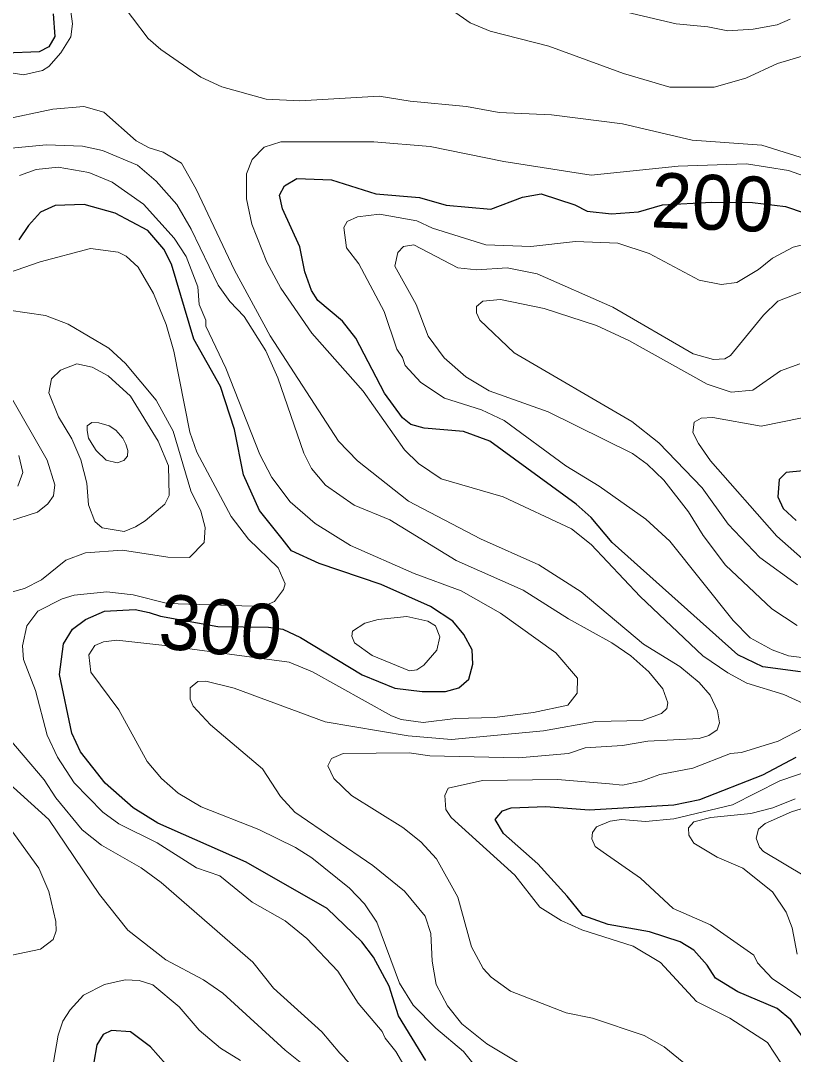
# Model space of a CAD drawing. Extents: x 673.6 to 698.9, y 7012 to 7040.1.
# Drawn here: x 681.197 to 682.325, y 7021.193 to 7022.701 of the extents above; entities that cross this region are included whole.
import ezdxf
from ezdxf.enums import TextEntityAlignment as Align

# ---------------------------------------------------------------- set-up
doc = ezdxf.new("R2010")
doc.units = 0
doc.header["$LTSCALE"] = 0.032
doc.layers.add('1', color=7, linetype='Continuous', lineweight=25)
doc.layers.add('2', color=7, linetype='Continuous', lineweight=13)
doc.layers.add('61', color=7, linetype='Continuous')

msp = doc.modelspace()

# ---------------------------------------------------------------- linework, layer by layer
at = {"layer": '1'}
for points in [[(681.2441, 7022.7111), (681.2467, 7022.6779), (681.238, 7022.663), (681.2237, 7022.6554), (681.1746, 7022.6535), (681.1502, 7022.6596), (681.0665, 7022.6929), (680.9489, 7022.7157)], [(681.8816, 7022.0876), (681.8434, 7022.1018), (681.786, 7022.1063), (681.7663, 7022.112), (681.7541, 7022.1214), (681.7278, 7022.1573), (681.6862, 7022.2377), (681.6667, 7022.2628), (681.6306, 7022.2925), (681.6215, 7022.3075), (681.6117, 7022.3343), (681.6042, 7022.3709), (681.5789, 7022.4265), (681.5749, 7022.4465), (681.582, 7022.46), (681.5999, 7022.4705), (681.6504, 7022.4689), (681.7155, 7022.4483), (681.7793, 7022.4428), (681.818, 7022.432), (681.8832, 7022.4259), (681.9297, 7022.4436), (681.9567, 7022.4485), (682.0058, 7022.4323), (682.0242, 7022.4232), (682.0593, 7022.419), (682.0989, 7022.4222), (682.134, 7022.4323), (682.2053, 7022.4361), (682.2652, 7022.4356), (682.3134, 7022.4301), (682.5329, 7022.3555)], [(681.4008, 7021.8322), (681.4847, 7021.8169), (681.5588, 7021.8159), (681.5796, 7021.813), (681.6055, 7021.8009), (681.6956, 7021.7464), (681.7431, 7021.7272), (681.7831, 7021.7223), (681.8171, 7021.7224), (681.8367, 7021.7277), (681.8514, 7021.7402), (681.8572, 7021.7621), (681.8558, 7021.7829), (681.844, 7021.8054), (681.8277, 7021.8248), (681.7954, 7021.8464), (681.723, 7021.8782), (681.6324, 7021.9091), (681.5924, 7021.9273), (681.5785, 7021.9451), (681.5454, 7021.9864), (681.5222, 7022.0385), (681.5088, 7022.1046), (681.4887, 7022.1672), (681.4496, 7022.2361), (681.4171, 7022.3455), (681.406, 7022.3675), (681.3826, 7022.3948), (681.3348, 7022.4202), (681.2895, 7022.4329), (681.2472, 7022.4314), (681.2257, 7022.4216), (681.208, 7022.4022), (681.1942, 7022.3812)], [(682.2806, 7021.7584), (682.2441, 7021.7758), (682.0607, 7021.9395), (682.0297, 7021.9762), (682.008, 7021.9956), (681.8816, 7022.0876)], [(682.3393, 7022.0442), (682.3144, 7022.0417), (682.3044, 7022.0315), (682.3022, 7022.0062), (682.3102, 7021.9891), (682.3292, 7021.9719)], [(681.7886, 7021.1836), (681.7485, 7021.2488), (681.7349, 7021.2924), (681.7121, 7021.3348), (681.6948, 7021.3572), (681.6445, 7021.4058), (681.5259, 7021.4733), (681.3972, 7021.5301), (681.3611, 7021.5524), (681.3202, 7021.5887), (681.2842, 7021.6344), (681.2712, 7021.6614), (681.2534, 7021.7472), (681.2591, 7021.7916), (681.2724, 7021.8133), (681.2916, 7021.8275), (681.3191, 7021.8396), (681.364, 7021.8421), (681.3843, 7021.8373), (681.4008, 7021.8322)], [(682.3356, 7021.7511), (682.2806, 7021.7584)], [(682.3375, 7021.2197), (682.3216, 7021.243), (682.3016, 7021.2597), (682.244, 7021.2839), (682.2112, 7021.304), (682.1992, 7021.3228), (682.1799, 7021.345), (682.1596, 7021.3569), (682.1151, 7021.3718), (682.0548, 7021.3822), (682.0176, 7021.3956), (681.9946, 7021.4238), (681.9517, 7021.4708), (681.902, 7021.5148), (681.8898, 7021.5353), (681.9004, 7021.548), (681.9129, 7021.5527), (681.9634, 7021.5545), (682.0267, 7021.5498), (682.1503, 7021.5569), (682.1885, 7021.5648), (682.2803, 7021.6004), (682.3294, 7021.6262)], [(681.431, 7021.153), (681.3862, 7021.2039), (681.3572, 7021.2256), (681.3294, 7021.2274), (681.317, 7021.2218), (681.308, 7021.2065), (681.3038, 7021.1814)]]:
    msp.add_lwpolyline(points, dxfattribs=at)
at = {"layer": '2'}
for points in [[(680.6926, 7022.7405), (680.7613, 7022.6931), (680.8274, 7022.6542), (680.8816, 7022.6343), (680.9293, 7022.6294), (680.9556, 7022.6212), (681.0647, 7022.5742), (681.12, 7022.5579), (681.1425, 7022.5546), (681.17, 7022.5563), (681.2435, 7022.5718), (681.2892, 7022.5759), (681.3182, 7022.5673), (681.3654, 7022.5257), (681.3846, 7022.5153), (681.4049, 7022.5093), (681.4315, 7022.4929), (681.453, 7022.4551), (681.509, 7022.3368), (681.5609, 7022.2414), (681.661, 7022.0876), (681.6885, 7022.0587), (681.7632, 7021.9998)], [(680.8279, 7022.714), (680.855, 7022.6939), (680.8747, 7022.6841), (680.9004, 7022.6778), (680.9433, 7022.6746), (680.9745, 7022.6779), (681.0364, 7022.6753), (681.0998, 7022.6535), (681.1353, 7022.6358), (681.1555, 7022.6292), (681.2008, 7022.622), (681.2284, 7022.6284), (681.2377, 7022.6343), (681.2554, 7022.6542), (681.2698, 7022.6774), (681.2722, 7022.6963), (681.2667, 7022.7402)], [(681.3371, 7022.7358), (681.383, 7022.6749), (681.4014, 7022.6589), (681.4599, 7022.6186), (681.4907, 7022.6045), (681.5551, 7022.5867), (681.6046, 7022.5842), (681.7202, 7022.5908), (681.7654, 7022.5834), (681.8476, 7022.576), (681.8957, 7022.567), (681.972, 7022.5636), (682.0758, 7022.5503), (682.1774, 7022.5266), (682.2789, 7022.5192), (682.3523, 7022.4965)], [(682.4085, 7022.6703), (682.302, 7022.6384), (682.2556, 7022.6169), (682.2096, 7022.6039), (682.1447, 7022.6038), (682.0768, 7022.6241), (681.9679, 7022.6637), (681.8824, 7022.6859), (681.853, 7022.6977), (681.8065, 7022.7304)], [(682.0814, 7022.7133), (682.1541, 7022.6964), (682.2, 7022.6918), (682.2292, 7022.6861), (682.2665, 7022.6886), (682.3013, 7022.695), (682.3202, 7022.703)], [(682.1326, 7021.6901), (682.1405, 7021.6972), (682.1416, 7021.7056), (682.1343, 7021.7262), (682.114, 7021.7507), (682.0876, 7021.7744), (682.0602, 7021.7932), (681.9967, 7021.8283), (681.9307, 7021.87), (681.8325, 7021.9132), (681.7357, 7021.9727), (681.6837, 7021.9943), (681.6418, 7022.0232), (681.6216, 7022.0475), (681.6101, 7022.0698), (681.5722, 7022.1798), (681.5547, 7022.2195), (681.5233, 7022.2692), (681.5021, 7022.2912), (681.4853, 7022.3151), (681.4457, 7022.3968), (681.4248, 7022.4329), (681.3945, 7022.4669), (681.3671, 7022.4903), (681.3161, 7022.5117), (681.2872, 7022.5177), (681.2346, 7022.52), (681.157, 7022.5127)], [(682.421, 7022.4459), (682.3178, 7022.4824), (682.2566, 7022.4921), (682.157, 7022.4888), (682.0297, 7022.4758), (681.9023, 7022.4955), (681.7945, 7022.5176), (681.7126, 7022.5241), (681.5765, 7022.524), (681.5525, 7022.5164), (681.5349, 7022.4984), (681.5263, 7022.4773), (681.5263, 7022.4412), (681.5342, 7022.4041), (681.556, 7022.3488), (681.5767, 7022.3109), (681.6219, 7022.2452), (681.6969, 7022.1604), (681.7574, 7022.0747), (681.7778, 7022.0548), (681.8108, 7022.0326), (681.9012, 7022.0063), (682.0009, 7021.9598), (682.0296, 7021.9369), (682.1014, 7021.861), (682.1929, 7021.7744), (682.2293, 7021.7494), (682.2573, 7021.7346), (682.3112, 7021.7179), (682.3397, 7021.7049)], [(681.195, 7022.4751), (681.2195, 7022.4839), (681.2514, 7022.4872), (681.2964, 7022.4797), (681.3303, 7022.4652), (681.3763, 7022.4332), (681.4208, 7022.3839), (681.4385, 7022.357), (681.4552, 7022.3125), (681.4573, 7022.2871), (681.4669, 7022.2639), (681.4672, 7022.2552), (681.4961, 7022.1939), (681.5461, 7022.0678), (681.5637, 7022.0343), (681.5905, 7021.9989), (681.6269, 7021.9673), (681.6783, 7021.9354), (681.7715, 7021.8946), (681.8401, 7021.8692), (681.8973, 7021.8365), (681.9782, 7021.7788), (682.01, 7021.7417), (682.0093, 7021.7198), (681.9956, 7021.7025), (681.9457, 7021.6918), (681.8886, 7021.6844), (681.8316, 7021.6826), (681.7846, 7021.677), (681.7526, 7021.6816), (681.7381, 7021.6867), (681.6228, 7021.7509), (681.5887, 7021.7648), (681.407, 7021.7895), (681.3372, 7021.7969), (681.3176, 7021.7947), (681.3052, 7021.7891), (681.2962, 7021.7759), (681.299, 7021.7502), (681.3403, 7021.6953), (681.3813, 7021.6201), (681.4022, 7021.5955), (681.4267, 7021.5739), (681.4604, 7021.5538), (681.5446, 7021.5207), (681.5982, 7021.4947), (681.6218, 7021.4795), (681.6768, 7021.4351), (681.6987, 7021.4123), (681.717, 7021.3857), (681.7501, 7021.2968), (681.77, 7021.2644), (681.8029, 7021.2308), (681.8434, 7021.197), (681.873, 7021.1599)], [(682.3484, 7022.3763), (682.3246, 7022.3704), (682.2944, 7022.3544), (682.2743, 7022.3379), (682.2425, 7022.3192), (682.2195, 7022.3163), (682.1876, 7022.3226), (682.1145, 7022.3614), (682.069, 7022.3762), (682.007, 7022.3788), (681.9416, 7022.3714), (681.8758, 7022.3737), (681.7982, 7022.3982), (681.7752, 7022.4089), (681.7209, 7022.4189), (681.6886, 7022.4148), (681.6734, 7022.4082), (681.6684, 7022.3992), (681.6727, 7022.3698), (681.6907, 7022.3463), (681.7276, 7022.2765), (681.7461, 7022.2216), (681.7544, 7022.2097), (681.7582, 7022.1977), (681.7812, 7022.1731), (681.8154, 7022.1503), (681.8697, 7022.133), (681.9026, 7022.1174), (681.9926, 7022.0514), (682.0417, 7022.0217), (682.1095, 7021.9739), (682.1447, 7021.9417), (682.237, 7021.8258), (682.2622, 7021.8007), (682.294, 7021.7828), (682.3178, 7021.7741), (682.416, 7021.7623)], [(681.4109, 7021.8508), (681.5507, 7021.8461), (681.5673, 7021.8534), (681.5804, 7021.8709), (681.5828, 7021.8791), (681.5726, 7021.9025), (681.5296, 7021.9446), (681.5042, 7021.9774), (681.4539, 7022.0714), (681.4438, 7022.1004), (681.4204, 7022.2187), (681.4093, 7022.2578), (681.3906, 7022.3031), (681.3682, 7022.3412), (681.351, 7022.3576), (681.3391, 7022.363), (681.2987, 7022.3688), (681.2251, 7022.349), (681.1676, 7022.3294)], [(682.3306, 7021.8185), (682.2935, 7021.843), (682.2258, 7021.9064), (682.1934, 7021.9498), (682.1719, 7021.9846), (682.1357, 7022.0306), (682.1116, 7022.0539), (682.09, 7022.0694), (681.967, 7022.1304), (681.8809, 7022.1611), (681.8466, 7022.1811), (681.8152, 7022.2089), (681.7918, 7022.2406), (681.7744, 7022.2867), (681.7432, 7022.3429), (681.7476, 7022.3628), (681.7559, 7022.3717), (681.7708, 7022.3738), (681.835, 7022.3402), (681.8628, 7022.3377), (681.9072, 7022.3402), (681.951, 7022.3316), (682.0615, 7022.2828), (682.1786, 7022.2151), (682.2084, 7022.2065), (682.2248, 7022.2075), (682.2333, 7022.2123), (682.2815, 7022.2712), (682.3022, 7022.2918), (682.3413, 7022.3068)], [(682.3345, 7022.2003), (682.3064, 7022.1901), (682.2658, 7022.162), (682.2341, 7022.1592), (682.1994, 7022.1705), (682.0847, 7022.2343), (682.0376, 7022.2561), (681.9611, 7022.2811), (681.8973, 7022.2942), (681.8715, 7022.2916), (681.8624, 7022.2838), (681.8625, 7022.2746), (681.8671, 7022.264), (681.9175, 7022.2165), (682.0893, 7022.1161), (682.1288, 7022.0851), (682.1918, 7022.0196), (682.2299, 7021.9665), (682.2759, 7021.9176), (682.3309, 7021.8778)], [(681.1486, 7021.8578), (681.2021, 7021.8724), (681.2269, 7021.885), (681.2627, 7021.9138), (681.2916, 7021.9244), (681.3454, 7021.9284), (681.4116, 7021.9181), (681.4435, 7021.9178), (681.4648, 7021.9396), (681.4662, 7021.9613), (681.4598, 7021.9851), (681.4451, 7022.015), (681.4194, 7022.1023), (681.3945, 7022.1473), (681.3498, 7022.201), (681.3255, 7022.2232), (681.2662, 7022.2581), (681.2328, 7022.271), (681.1794, 7022.2784)], [(681.1796, 7022.1573), (681.2354, 7022.0596), (681.2467, 7022.024), (681.2447, 7022.0077), (681.2365, 7021.9961), (681.2215, 7021.984), (681.1806, 7021.9706)], [(682.3466, 7021.9084), (682.3008, 7021.9491), (682.2041, 7022.059), (682.1865, 7022.0841), (682.1784, 7022.1), (682.1804, 7022.1153), (682.1904, 7022.1209), (682.2073, 7022.1222), (682.2781, 7022.1093), (682.3378, 7022.1215)], [(681.1942, 7022.0664), (681.2, 7022.0419), (681.1925, 7022.0218)], [(681.7632, 7021.9998), (681.868, 7021.9448), (681.9535, 7021.907), (682.0154, 7021.8674), (682.1063, 7021.7911), (682.1592, 7021.7589)], [(681.7988, 7021.1045), (681.7447, 7021.1972), (681.729, 7021.2163), (681.7248, 7021.226), (681.6894, 7021.2677), (681.6599, 7021.314), (681.6147, 7021.3616), (681.5832, 7021.3875), (681.5347, 7021.415), (681.4876, 7021.4533), (681.4536, 7021.4651), (681.3959, 7021.5013), (681.3399, 7021.5293), (681.3169, 7021.546), (681.2748, 7021.5892), (681.2503, 7021.6265), (681.2355, 7021.6586), (681.2186, 7021.7237), (681.201, 7021.7687), (681.1992, 7021.7887), (681.2059, 7021.8182), (681.222, 7021.8394), (681.2572, 7021.8576), (681.2747, 7021.8626), (681.3224, 7021.8675)], [(681.3224, 7021.8675), (681.3609, 7021.8633), (681.4109, 7021.8508)], [(682.1592, 7021.7589), (682.1876, 7021.7355), (682.2037, 7021.7167), (682.2142, 7021.6938), (682.2173, 7021.6765), (682.214, 7021.6664), (682.2016, 7021.6581), (682.1874, 7021.6535), (682.1126, 7021.6498), (682.0754, 7021.6433), (682.021, 7021.6399), (681.9965, 7021.6318), (681.9235, 7021.6252), (681.7941, 7021.6285), (681.7639, 7021.6326), (681.6675, 7021.6317), (681.6508, 7021.6246), (681.6454, 7021.6136), (681.6542, 7021.5953), (681.6796, 7021.5704), (681.7549, 7021.5239), (681.7809, 7021.5027), (681.8041, 7021.4779), (681.8353, 7021.4219), (681.8551, 7021.3496), (681.8722, 7021.3182), (681.8838, 7021.3053), (681.9121, 7021.2851), (681.9935, 7021.2535), (682.0318, 7021.2457), (682.1073, 7021.2203), (682.1365, 7021.204), (682.1781, 7021.1697)], [(681.9287, 7021.1775), (681.8773, 7021.208), (681.8409, 7021.2373), (681.8199, 7021.2638), (681.8033, 7021.2949), (681.7978, 7021.3289), (681.7957, 7021.3693), (681.7873, 7021.3945), (681.7574, 7021.4309), (681.7111, 7021.4682), (681.597, 7021.5464), (681.576, 7021.5688), (681.55, 7021.6095), (681.4739, 7021.6734), (681.4484, 7021.7007), (681.4441, 7021.7109), (681.4444, 7021.7274), (681.4554, 7021.7368), (681.4671, 7021.7372), (681.5084, 7021.7269), (681.6413, 7021.6778), (681.7626, 7021.6573)], [(681.1506, 7021.7001), (681.1809, 7021.6524), (681.231, 7021.5934), (681.2482, 7021.5671), (681.2865, 7021.5206), (681.3148, 7021.4979), (681.3725, 7021.4649), (681.4019, 7021.4437), (681.5356, 7021.3274), (681.5659, 7021.2896), (681.6365, 7021.2256), (681.6627, 7021.1946), (681.763, 7021.0908)], [(681.7626, 7021.6573), (681.8259, 7021.6523), (681.9604, 7021.6647), (682.0366, 7021.6786), (682.1041, 7021.6798), (682.1326, 7021.6901)], [(682.3402, 7021.6693), (682.3031, 7021.6497), (682.2493, 7021.6334), (682.2332, 7021.6318), (682.1781, 7021.6102), (682.13, 7021.6011), (682.1032, 7021.5914), (682.0757, 7021.5855), (682.0567, 7021.5874), (681.9805, 7021.5939), (681.871, 7021.5923), (681.821, 7021.581), (681.8163, 7021.5706), (681.8174, 7021.5499), (681.8256, 7021.5386), (681.9182, 7021.4542), (681.9549, 7021.4077), (681.9861, 7021.3879), (682.0163, 7021.3743), (682.0913, 7021.3508), (682.1313, 7021.3267), (682.1838, 7021.2698), (682.2324, 7021.2457), (682.2871, 7021.2102), (682.3077, 7021.1791)], [(681.1446, 7021.6194), (681.2378, 7021.5356), (681.3118, 7021.4259), (681.3534, 7021.374), (681.4089, 7021.3305), (681.4638, 7021.3016), (681.492, 7021.2823), (681.5832, 7021.1991), (681.6267, 7021.1639)], [(682.3796, 7021.6171), (682.3055, 7021.5917), (682.236, 7021.5571), (682.1504, 7021.5362), (682.1091, 7021.5324), (682.074, 7021.5357), (682.0575, 7021.5328), (682.0378, 7021.5246), (682.0316, 7021.5164), (682.031, 7021.5073), (682.0355, 7021.4961), (682.0474, 7021.4879), (682.1017, 7021.4499)], [(682.3308, 7021.339), (682.3234, 7021.3775), (682.3145, 7021.4003), (682.2947, 7021.4301), (682.2515, 7021.4643), (682.2138, 7021.4803), (682.1799, 7021.5009), (682.1723, 7021.5125), (682.1721, 7021.5235), (682.1799, 7021.5319), (682.2045, 7021.5386), (682.263, 7021.544), (682.2949, 7021.5524), (682.3275, 7021.5657)], [(682.3618, 7021.5588), (682.3224, 7021.5466), (682.2841, 7021.5296), (682.2744, 7021.5214), (682.2708, 7021.5084), (682.2755, 7021.4949), (682.2817, 7021.4886), (682.342, 7021.453)], [(682.1017, 7021.4499), (682.1498, 7021.4054), (682.2039, 7021.3816), (682.2672, 7021.3376), (682.2729, 7021.3265), (682.294, 7021.3036)], [(681.2361, 7021.131), (681.2516, 7021.221), (681.2582, 7021.2411), (681.2689, 7021.2579), (681.2885, 7021.279), (681.3191, 7021.2948), (681.3491, 7021.3015), (681.3698, 7021.3007), (681.3898, 7021.294), (681.4282, 7021.2622), (681.4575, 7021.228), (681.4884, 7021.2019), (681.5179, 7021.1838)], [(682.294, 7021.3036), (682.3388, 7021.2733)]]:
    msp.add_lwpolyline(points, dxfattribs=at)
for points in [[(681.4072, 7021.9956), (681.3786, 7021.9714), (681.3646, 7021.9623), (681.348, 7021.9556), (681.3156, 7021.961), (681.305, 7021.9705), (681.2957, 7021.9944), (681.2935, 7022.0262), (681.2845, 7022.0602), (681.2714, 7022.0911), (681.2522, 7022.1229), (681.2379, 7022.1578), (681.2419, 7022.1786), (681.2551, 7022.1913), (681.2789, 7022.2004), (681.301, 7022.1954), (681.3243, 7022.1829), (681.357, 7022.1532), (681.3974, 7022.0874), (681.4128, 7022.0517), (681.4137, 7022.0081)], [(681.3072, 7022.074), (681.3214, 7022.0598), (681.3377, 7022.0561), (681.3474, 7022.0591), (681.3526, 7022.0658), (681.3534, 7022.074), (681.3504, 7022.0829), (681.3459, 7022.0918), (681.3355, 7022.1037), (681.3258, 7022.1097), (681.3109, 7022.1142), (681.3005, 7022.1149), (681.2938, 7022.1097), (681.2938, 7022.103), (681.296, 7022.0918), (681.3035, 7022.0792)], [(681.7607, 7021.8315), (681.7189, 7021.8274), (681.6995, 7021.8218), (681.6811, 7021.8104), (681.6801, 7021.8028), (681.6843, 7021.7934), (681.7098, 7021.7749), (681.7645, 7021.7526), (681.7752, 7021.7539), (681.7855, 7021.7605), (681.8046, 7021.7827), (681.8088, 7021.8018), (681.8024, 7021.8178), (681.7913, 7021.8248)], [(681.1148, 7021.5773), (681.1813, 7021.5222), (681.2231, 7021.4643), (681.2377, 7021.4304), (681.2483, 7021.3867), (681.2484, 7021.3729), (681.244, 7021.3602), (681.2255, 7021.3461), (681.13, 7021.3265), (681.0957, 7021.3125), (681.0674, 7021.3105), (681.0562, 7021.3138), (681.0414, 7021.3259), (681.0183, 7021.3596), (680.9813, 7021.3946), (680.9628, 7021.4249), (680.9626, 7021.4534), (680.9704, 7021.4735), (680.9943, 7021.4992), (681.0202, 7021.5178), (681.0407, 7021.5547), (681.0666, 7021.5822), (681.0871, 7021.5866)]]:
    msp.add_lwpolyline(points, close=True, dxfattribs=at)

# ---------------------------------------------------------------- texts
at = {"layer": '61'}
for s, rotation, p in [('200', 357.703, (682.2052, 7022.396)), ('300', 354.066, (681.4848, 7021.7767))]:
    msp.add_text(s, height=0.08, rotation=rotation, dxfattribs=at).set_placement(p, align=Align.CENTER)

doc.saveas('drawing.dxf')
